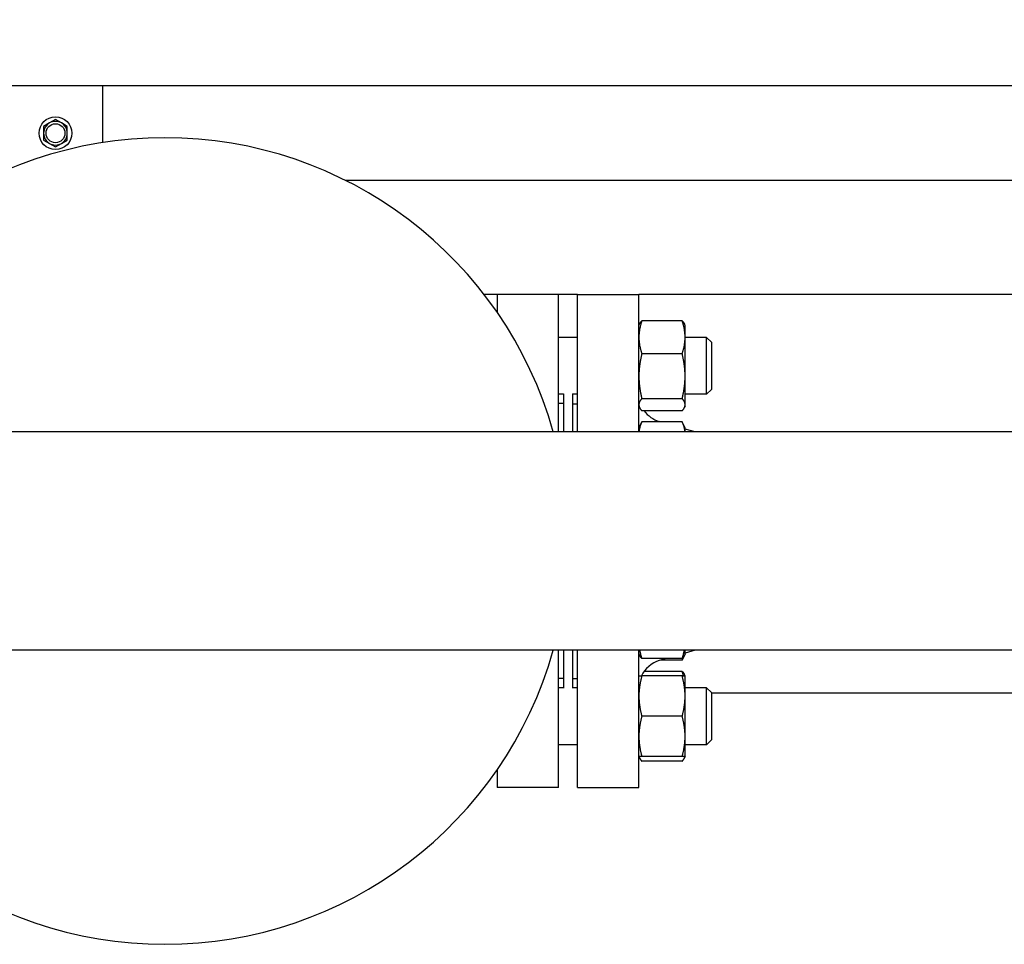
# Model space of a CAD drawing. Header units: inches. Extents: x 18 to 846, y -44 to 561.
# Tile 617 of 637: x 482 to 495, y 511 to 523. Entities that reach past the tile are written whole.
import ezdxf

# ---------------------------------------------------------------- set-up
doc = ezdxf.new("R2010")
doc.units = ezdxf.units.IN
doc.header["$LTSCALE"] = 24
doc.header["$MEASUREMENT"] = 0
doc.layers.add('Dimension (ANSI)', color=7, linetype='Continuous', lineweight=25)
doc.layers.add('Visible (ANSI)', color=7, linetype='Continuous', lineweight=30)
doc.styles.add('Note Text (ANSI)', font='tahoma.ttf')
doc.dimstyles.new('SB Fraction-16 (ANSI)', dxfattribs={"dimscale": 24, "dimtxt": 0.125, "dimasz": 0.098425, "dimexe": 0.125, "dimexo": 0.0625, "dimgap": 0.031496, "dimtad": 0, "dimtih": 1, "dimtoh": 1, "dimdec": 4, "dimrnd": 1e-08, "dimzin": 0, "dimdsep": 46, "dimlunit": 5, "dimtxsty": 'Note Text (ANSI)', "dimcen": 0.09, "dimdle": 0.393701, "dimclrd": 256, "dimclre": 256, "dimclrt": 256, "dimadec": 0, "dimazin": 3, "dimtfac": 0.96, "dimtofl": 0, "dimtmove": 0, "dimatfit": 3, "dimfxl": 1, "dimfrac": 2, "dimtolj": 1, "dimtzin": 12, "dimlwd": -1, "dimlwe": -1, "dimarcsym": 0})

# ---------------------------------------------------------------- blocks, each defined once
blk = doc.blocks.new('*D17')
at = {"layer": 'Defpoints', "color": 0, "transparency": 16777216}
for p in [(520.678, 540.275), (349.678, 522.087), (520.678, 522.087)]:
    blk.add_point(p, dxfattribs=at)
at = {"layer": 'Dimension (ANSI)', "transparency": 16777216}
for p, q in [((349.678, 523.587), (349.678, 543.275)), ((520.678, 523.587), (520.678, 543.275)), ((352.041, 540.275), (437.439, 540.275)), ((518.316, 540.275), (444.918, 540.275))]:
    blk.add_line(p, q, dxfattribs=at)
for points in [[(352.041, 540.668), (352.041, 539.881), (349.678, 540.275)], [(518.316, 540.668), (518.316, 539.881), (520.678, 540.275)]]:
    blk.add_solid(points, dxfattribs=at)
at = {"layer": 'Dimension (ANSI)', "transparency": 16777216, "insert": (438.195, 541.78), "char_height": 3, "attachment_point": 1, "style": 'Note Text (ANSI)'}
blk.add_mtext('\\A1;171', dxfattribs=at)

msp = doc.modelspace()

# ---------------------------------------------------------------- linework, layer by layer
at = {"layer": 'Visible (ANSI)'}
for p, q in [((482.86593, 522.08668), (478.86593, 522.08668)), ((496.86593, 522.08668), (482.86593, 522.08668)), ((482.86593, 521.33844), (482.86593, 522.08668)), ((482.16293, 521.59678), (482.08493, 521.55175)), ((482.24093, 521.64182), (482.16293, 521.59678)), ((482.31893, 521.59678), (482.24093, 521.64182)), ((482.39693, 521.55175), (482.31893, 521.59678)), ((482.08493, 521.55175), (482.08493, 521.46168)), ((482.08493, 521.46168), (482.08493, 521.37162)), ((482.39693, 521.46168), (482.39693, 521.55175)), ((482.39693, 521.37162), (482.39693, 521.46168)), ((482.08493, 521.37162), (482.16293, 521.32658)), ((482.16293, 521.32658), (482.24093, 521.28155)), ((482.24093, 521.28155), (482.31893, 521.32658)), ((482.31893, 521.32658), (482.39693, 521.37162)), ((498.11593, 520.83668), (486.06811, 520.83668)), ((488.06093, 519.33668), (487.88899, 519.33668)), ((488.06093, 519.33668), (488.06093, 519.1011)), ((488.87093, 519.33668), (488.06093, 519.33668)), ((489.11843, 519.33668), (488.87093, 519.33668)), ((488.87093, 517.52418), (488.87093, 519.33668)), ((489.11843, 517.52418), (489.11843, 519.33668)), ((489.11843, 519.33668), (489.92843, 519.33668)), ((496.82443, 519.33668), (489.92843, 519.33668)), ((489.92843, 517.52418), (489.92843, 519.33668)), ((490.49912, 518.98864), (489.96673, 518.98864)), ((489.92843, 518.92738), (489.93716, 518.94611)), ((490.53743, 518.92738), (490.52869, 518.94611)), ((490.53743, 518.77186), (490.53743, 518.92738)), ((489.11843, 518.77138), (488.87093, 518.77138)), ((490.53743, 518.25895), (490.53743, 518.77186)), ((490.82138, 518.77138), (490.53743, 518.77138)), ((490.82138, 518.02138), (490.82138, 518.77138)), ((490.88388, 518.70888), (490.82138, 518.77138)), ((490.88388, 518.70888), (490.88388, 518.08388)), ((490.49912, 518.55508), (489.96673, 518.55508)), ((490.53743, 517.88347), (490.53743, 518.25895)), ((490.88388, 518.08388), (490.82138, 518.02138)), ((488.93343, 518.02138), (488.87093, 518.02138)), ((488.93343, 518.02625), (488.93343, 517.52418)), ((489.05343, 518.02625), (489.05343, 517.52418)), ((489.11843, 518.02138), (489.05343, 518.02138)), ((490.49912, 517.96282), (489.96673, 517.96282)), ((490.82138, 518.02138), (490.53743, 518.02138)), ((488.93343, 517.89918), (488.87093, 517.89918)), ((489.05843, 517.52418), (489.05843, 517.89668)), ((489.05843, 517.89668), (489.11843, 517.89668)), ((489.92843, 517.86538), (489.93716, 517.84665)), ((490.49912, 517.80413), (489.96673, 517.80413)), ((490.53743, 517.86538), (490.52869, 517.84665)), ((490.53743, 517.86538), (490.53743, 517.88347)), ((489.05843, 517.77668), (489.05343, 517.77668)), ((489.92843, 517.57439), (489.96673, 517.65654)), ((490.49912, 517.65654), (489.96673, 517.65654)), ((490.21794, 517.65654), (490.19762, 517.66251)), ((490.53743, 517.57439), (490.49912, 517.65654)), ((490.53743, 517.52418), (490.53743, 517.57439)), ((490.66798, 517.52418), (490.53743, 517.56258)), ((510.41456, 517.52418), (473.5773, 517.52418)), ((510.41456, 514.64918), (473.5773, 514.64918)), ((488.87093, 512.83668), (488.87093, 514.64918)), ((488.93343, 514.64918), (488.93343, 514.14711)), ((489.05343, 514.64918), (489.05343, 514.14711)), ((489.05843, 514.27668), (489.05843, 514.64918)), ((489.11843, 512.83668), (489.11843, 514.64918)), ((489.92843, 512.83668), (489.92843, 514.64918)), ((489.92843, 514.59897), (489.93716, 514.58024)), ((490.52869, 514.58024), (490.49912, 514.51683)), ((490.53743, 514.59897), (490.52869, 514.58024)), ((490.66798, 514.64918), (490.53743, 514.61079)), ((490.53743, 514.59897), (490.53743, 514.64918)), ((490.49912, 514.53772), (489.96673, 514.53772)), ((490.28898, 514.53772), (490.19762, 514.51085)), ((490.49912, 514.51683), (490.21794, 514.51683)), ((489.05843, 514.39668), (489.05343, 514.39668)), ((490.49912, 514.30798), (489.96673, 514.30798)), ((490.49912, 514.36924), (489.99841, 514.36924)), ((490.53743, 514.30798), (490.52869, 514.32672)), ((490.53743, 514.04248), (490.53743, 514.30798)), ((488.93343, 514.27418), (488.87093, 514.27418)), ((489.05843, 514.27668), (489.11843, 514.27668)), ((488.93343, 514.15198), (488.87093, 514.15198)), ((489.11843, 514.15198), (489.05343, 514.15198)), ((490.82138, 514.15198), (490.53743, 514.15198)), ((490.53743, 513.51148), (490.53743, 514.04248)), ((490.82138, 513.40198), (490.82138, 514.15198)), ((490.88388, 514.08948), (490.82138, 514.15198)), ((490.88388, 514.08948), (490.88388, 513.46448)), ((490.88388, 514.08668), (497.4286, 514.08668)), ((490.49912, 513.77698), (489.96673, 513.77698)), ((489.11843, 513.40198), (488.87093, 513.40198)), ((490.53743, 513.24598), (490.53743, 513.51148)), ((490.82138, 513.40198), (490.53743, 513.40198)), ((490.88388, 513.46448), (490.82138, 513.40198)), ((489.92843, 513.24598), (489.93716, 513.22725)), ((490.49912, 513.24598), (489.96673, 513.24598)), ((490.49912, 513.18473), (489.96673, 513.18473)), ((490.53743, 513.24598), (490.52869, 513.22725)), ((488.06093, 513.07226), (488.06093, 512.83668)), ((488.87093, 512.83668), (488.06093, 512.83668)), ((489.11843, 512.83668), (489.92843, 512.83668))]:
    msp.add_line(p, q, dxfattribs=at)
for radius in [0.216, 0.1248]:
    msp.add_circle((482.24093, 521.46168), radius, dxfattribs=at)
for centre, radius, start, end in [((482.24093, 521.46168), 0.156, 120, 180), ((482.24093, 521.46168), 0.156, 60, 120), ((482.24093, 521.46168), 0.156, 0, 60), ((482.24093, 521.46168), 0.156, 180, 240), ((482.24093, 521.46168), 0.156, 300, 0), ((483.68343, 516.08668), 5.315, 15.691698, 164.308302), ((482.24093, 521.46168), 0.156, 240, 300), ((490.30343, 518.02228), 0.375, 215.572456, 253.61155), ((483.68343, 516.08668), 5.315, 195.691698, 344.308302), ((490.30343, 514.15109), 0.375, 106.38845, 155.267065)]:
    msp.add_arc(centre, radius, start, end, dxfattribs=at)
for points, weights in [([(489.96673, 518.98864), (489.92843, 518.87246), (489.92843, 518.77186)], [1, 1.0379548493, 1]), ([(489.93716, 518.94611), (489.94654, 518.96621), (489.96673, 518.98864)], [1.01895290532, 1.01965956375, 1]), ([(490.53743, 518.77186), (490.53743, 518.87246), (490.49912, 518.98864)], [1, 1.0379548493, 1]), ([(490.49912, 518.98864), (490.51932, 518.96621), (490.52869, 518.94611)], [1, 1.01965956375, 1.01895290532]), ([(489.92843, 518.77186), (489.92843, 518.67125), (489.96673, 518.55508)], [1, 1.0379548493, 1]), ([(490.49912, 518.55508), (490.53743, 518.67125), (490.53743, 518.77186)], [1, 1.0379548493, 1]), ([(489.96673, 518.55508), (489.92843, 518.39638), (489.92843, 518.25895)], [1, 1.0379548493, 1]), ([(490.53743, 518.25895), (490.53743, 518.39638), (490.49912, 518.55508)], [1, 1.0379548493, 1]), ([(489.92843, 518.25895), (489.92843, 518.12152), (489.96673, 517.96282)], [1, 1.0379548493, 1]), ([(490.49912, 517.96282), (490.53743, 518.12152), (490.53743, 518.25895)], [1, 1.0379548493, 1]), ([(489.96673, 517.96282), (489.92843, 517.9203), (489.92843, 517.88347)], [1, 1.0379548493, 1]), ([(490.53743, 517.88347), (490.53743, 517.9203), (490.49912, 517.96282)], [1, 1.0379548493, 1]), ([(489.92843, 517.88347), (489.92843, 517.84665), (489.96673, 517.80413)], [1, 1.0379548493, 1]), ([(490.49912, 517.80413), (490.53743, 517.84665), (490.53743, 517.88347)], [1, 1.0379548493, 1]), ([(489.96673, 517.65654), (489.93371, 517.58571), (489.9292, 517.52418)], [1, 1.03255456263, 1.00926384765]), ([(490.53666, 517.52418), (490.53215, 517.58571), (490.49912, 517.65654)], [1.00926384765, 1.03255456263, 1]), ([(489.96673, 514.53772), (489.94654, 514.56014), (489.93716, 514.58024)], [1, 1.01965956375, 1.01895290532]), ([(489.93798, 514.64918), (489.94739, 514.5964), (489.96673, 514.53772)], [1.0189760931, 1.01881846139, 1]), ([(490.49912, 514.53772), (490.51847, 514.5964), (490.52787, 514.64918)], [1, 1.01881846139, 1.0189760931]), ([(490.52869, 514.58024), (490.51932, 514.56014), (490.49912, 514.53772)], [1.01895290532, 1.01965956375, 1]), ([(490.49912, 514.51683), (490.50955, 514.53918), (490.51703, 514.56014)], [1, 1.01005189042, 1.01477953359]), ([(489.92843, 514.30798), (489.92843, 514.30798), (489.96673, 514.30798)], [1, 1.0379548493, 1]), ([(489.96673, 514.30798), (489.92843, 514.1657), (489.92843, 514.04248)], [1, 1.0379548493, 1]), ([(490.49912, 514.36924), (490.51932, 514.34682), (490.52869, 514.32672)], [1, 1.01965956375, 1.01895290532]), ([(490.51703, 514.30798), (490.50955, 514.33762), (490.49912, 514.36924)], [1.01477953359, 1.01005189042, 1]), ([(490.49912, 514.30798), (490.53743, 514.30798), (490.53743, 514.30798)], [1, 1.0379548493, 1]), ([(490.53743, 514.04248), (490.53743, 514.1657), (490.49912, 514.30798)], [1, 1.0379548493, 1]), ([(489.92843, 514.04248), (489.92843, 513.91926), (489.96673, 513.77698)], [1, 1.0379548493, 1]), ([(490.49912, 513.77698), (490.53743, 513.91926), (490.53743, 514.04248)], [1, 1.0379548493, 1]), ([(489.96673, 513.77698), (489.92843, 513.6347), (489.92843, 513.51148)], [1, 1.0379548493, 1]), ([(490.53743, 513.51148), (490.53743, 513.6347), (490.49912, 513.77698)], [1, 1.0379548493, 1]), ([(489.92843, 513.51148), (489.92843, 513.38826), (489.96673, 513.24598)], [1, 1.0379548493, 1]), ([(490.49912, 513.24598), (490.53743, 513.38826), (490.53743, 513.51148)], [1, 1.0379548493, 1]), ([(489.96673, 513.24598), (489.92843, 513.24598), (489.92843, 513.24598)], [1, 1.0379548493, 1]), ([(489.93057, 513.24598), (489.93728, 513.21743), (489.96673, 513.18473)], [1.01375847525, 1.02892942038, 1]), ([(490.53743, 513.24598), (490.53743, 513.24598), (490.49912, 513.24598)], [1, 1.0379548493, 1]), ([(490.49912, 513.18473), (490.52858, 513.21743), (490.53529, 513.24598)], [1, 1.02892942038, 1.01375847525])]:
    msp.add_rational_spline(points, weights, degree=2, dxfattribs=at)

# ---------------------------------------------------------------- dimensions: what is measured, and where the dimension line sits
at = {"layer": 'Dimension (ANSI)'}
dim = msp.add_linear_dim(base=(520.67843, 540.27464), p1=(349.67843, 522.08668), p2=(520.67843, 522.08668), dimstyle='SB Fraction-16 (ANSI)', override={"dimgap": 0.031496, "dimtih": 0, "dimtoh": 0, "dimdec": 4, "dimtol": 0, "dimlim": 0, "dimtp": 0, "dimtm": 0, "dimtdec": 2, "dimatfit": 1}, dxfattribs=at)
dim.commit()
dim.dimension.update_dxf_attribs({"geometry": '*D17', "text_midpoint": (441.17843, 540.27464), "dimtype": 160})

doc.saveas('drawing.dxf')
